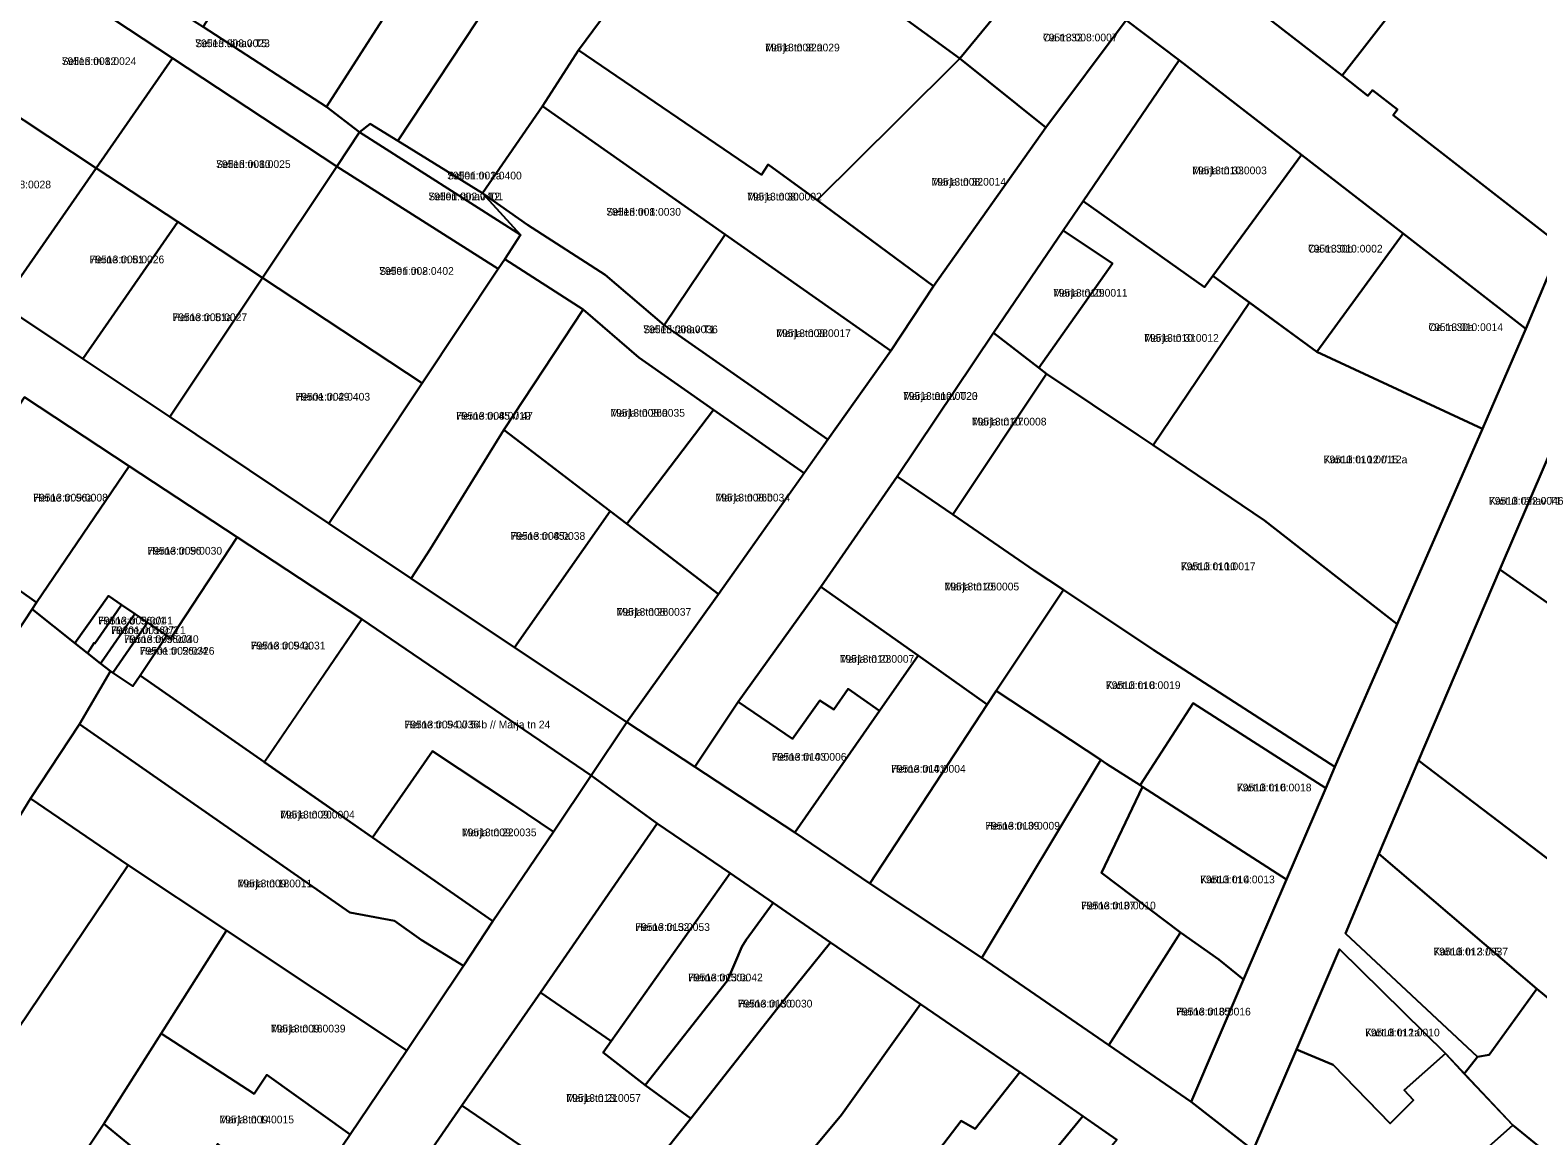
# Model space of a CAD drawing. Extents: x 643847 to 663718, y 6468443 to 6482775.
# Drawn here: x 658511.2 to 658804.2, y 6474950.1 to 6475164.9 of the extents above; entities that cross this region are included whole.
import ezdxf

# ---------------------------------------------------------------- set-up
doc = ezdxf.new("R2010")
doc.units = 0
for name, color, linetype in [('L_AADRESS', 7, 'Continuous'), ('PIIR', 7, 'Continuous'), ('TUNNUS', 7, 'Continuous')]:
    doc.layers.add(name, color=color, linetype=linetype)

msp = doc.modelspace()

# ---------------------------------------------------------------- linework, layer by layer
at = {"layer": 'PIIR'}
for points in [[(658611.96, 6475214.84), (658628.95, 6475238.48), (658639.55, 6475230.51), (658633.47, 6475222.32), (658631.82, 6475220.13), (658628.99, 6475215.88), (658630.02, 6475214.5), (658627.79, 6475211.54), (658631.14, 6475209.25), (658617.68, 6475190.01), (658610.87, 6475186.1), (658582.72, 6475143.43), (658577.3, 6475146.69), (658575.27, 6475145.12), (658568.85, 6475150.04), (658593.97, 6475189.18), (658598.99, 6475197.78), (658601.44, 6475200.43), (658602.62, 6475201.7), (658606.48, 6475207.28)], [(658783.14, 6475233.71), (658840.51, 6475196.78), (658839.96, 6475194.46), (658808.71, 6475123.05), (658776.09, 6475148.39), (658776.94, 6475149.49), (658772.08, 6475153.27), (658771.22, 6475152.17), (658766.22, 6475156.07), (658783.78, 6475178.66), (658758.84, 6475198.05)], [(658651.81, 6475221.22), (658631.92, 6475194.67), (658638.99, 6475189.66), (658617.82, 6475161), (658610.82, 6475150.11), (658599.13, 6475133.26), (658582.72, 6475143.43), (658610.87, 6475186.1), (658617.68, 6475190.01), (658631.14, 6475209.25), (658627.79, 6475211.54), (658630.02, 6475214.5), (658628.99, 6475215.88), (658631.82, 6475220.13), (658633.47, 6475222.32), (658639.55, 6475230.51)], [(658544.83, 6475165.55), (658558.77, 6475187.13), (658569.78, 6475203.86), (658593.97, 6475189.18), (658568.85, 6475150.04)], [(658742.71, 6475174.36), (658758.84, 6475198.05), (658783.78, 6475178.66), (658766.22, 6475156.07)], [(658708.12, 6475179.08), (658691.9, 6475159.39), (658671.31, 6475174.45), (658687.68, 6475194.6)], [(658638.99, 6475189.66), (658663.33, 6475172.35), (658667.86, 6475170.26), (658671.31, 6475174.45), (658691.9, 6475159.39), (658679.92, 6475147.49), (658664.18, 6475131.9), (658654.69, 6475138.82), (658653.34, 6475136.83), (658617.82, 6475161)], [(658515.1, 6475184.76), (658543.63, 6475166.33), (658544.83, 6475165.55), (658568.85, 6475150.04), (658575.27, 6475145.12), (658570.83, 6475138.43), (658538.9, 6475159.47), (658510.57, 6475178.15)], [(658510.57, 6475178.15), (658538.9, 6475159.47), (658524.08, 6475138.11), (658495.81, 6475156.74)], [(658724.23, 6475166.85), (658708.61, 6475146.01), (658691.9, 6475159.39), (658708.12, 6475179.08)], [(658648.86, 6475034.41), (658640.43, 6475021.82), (658627.21, 6475030.48), (658645.04, 6475055.33), (658666.28, 6475085.39), (658678.47, 6475102.64), (658686.77, 6475115.2), (658708.61, 6475146.01), (658724.23, 6475166.85), (658734.53, 6475159.1), (658715.86, 6475131.69), (658711.99, 6475126.02), (658698.45, 6475106.14), (658679.75, 6475078.23), (658664.91, 6475056.79)], [(658678.47, 6475102.64), (658646.3, 6475125.19), (658610.82, 6475150.11), (658617.82, 6475161), (658653.34, 6475136.83), (658654.69, 6475138.82), (658664.18, 6475131.9), (658686.77, 6475115.2)], [(658538.9, 6475159.47), (658570.83, 6475138.43), (658556.36, 6475116.8), (658539.94, 6475127.65), (658524.08, 6475138.11)], [(658708.61, 6475146.01), (658686.77, 6475115.2), (658664.18, 6475131.9), (658679.92, 6475147.49), (658691.9, 6475159.39)], [(658734.53, 6475159.1), (658758.29, 6475140.71), (658741.09, 6475117.19), (658739.48, 6475115), (658715.86, 6475131.69)], [(658495.81, 6475156.74), (658524.08, 6475138.11), (658505.66, 6475111.6), (658477.7, 6475130.48)], [(658610.82, 6475150.11), (658646.3, 6475125.19), (658634.43, 6475107.63), (658623, 6475117.35), (658607.88, 6475127.09), (658599.13, 6475133.26)], [(658575.27, 6475145.12), (658577.3, 6475146.69), (658582.72, 6475143.43), (658599.13, 6475133.26), (658606.56, 6475125.12)], [(658570.83, 6475138.43), (658575.27, 6475145.12), (658606.56, 6475125.12), (658603.46, 6475120.44), (658602.19, 6475118.57)], [(658778.05, 6475125.42), (658761.3, 6475102.44), (658741.09, 6475117.19), (658758.29, 6475140.71)], [(658524.08, 6475138.11), (658539.94, 6475127.65), (658521.46, 6475101.05), (658505.66, 6475111.6)], [(658556.36, 6475116.8), (658570.83, 6475138.43), (658602.19, 6475118.57), (658587.39, 6475096.33)], [(658666.28, 6475085.39), (658661.65, 6475078.83), (658644.03, 6475091.17), (658629.55, 6475101.32), (658618.69, 6475110.65), (658603.46, 6475120.44), (658606.56, 6475125.12), (658599.13, 6475133.26), (658607.88, 6475127.09), (658623, 6475117.35), (658634.43, 6475107.63)], [(658711.99, 6475126.02), (658715.86, 6475131.69), (658739.48, 6475115), (658741.09, 6475117.19), (658748.18, 6475112.02), (658729.47, 6475084.27), (658726.54, 6475086.25), (658708.75, 6475098.18), (658707.29, 6475099.31), (658721.57, 6475119.61)], [(658539.94, 6475127.65), (658556.36, 6475116.8), (658538.37, 6475089.8), (658521.46, 6475101.05)], [(658698.45, 6475106.14), (658711.99, 6475126.02), (658721.57, 6475119.61), (658707.29, 6475099.31)], [(658761.3, 6475102.44), (658778.05, 6475125.42), (658801.92, 6475106.91), (658793.49, 6475087.49)], [(658678.47, 6475102.64), (658666.28, 6475085.39), (658634.43, 6475107.63), (658646.3, 6475125.19)], [(658603.3, 6475087.29), (658588.98, 6475064.11), (658585.25, 6475058.42), (658569.31, 6475069.09), (658587.39, 6475096.33), (658602.19, 6475118.57), (658603.46, 6475120.44), (658618.69, 6475110.65)], [(658538.37, 6475089.8), (658556.36, 6475116.8), (658587.39, 6475096.33), (658569.31, 6475069.09)], [(658603.3, 6475087.29), (658618.69, 6475110.65), (658629.55, 6475101.32), (658644.04, 6475091.18), (658627.18, 6475069)], [(658776.89, 6475049.52), (658751.11, 6475069.65), (658729.47, 6475084.27), (658748.18, 6475112.02), (658761.3, 6475102.44), (658793.49, 6475087.49)], [(658698.45, 6475106.14), (658707.29, 6475099.31), (658708.75, 6475098.18), (658690.55, 6475070.81), (658679.75, 6475078.23)], [(658776.89, 6475049.52), (658764.81, 6475021.84), (658729.59, 6475044.47), (658712.04, 6475056.2), (658706.37, 6475059.94), (658690.55, 6475070.81), (658708.75, 6475098.18), (658726.54, 6475086.25), (658729.47, 6475084.27), (658751.11, 6475069.65)], [(658530.47, 6475080.22), (658512.5, 6475053.75), (658495.09, 6475066.06), (658493.2, 6475067.39), (658510.12, 6475093.61)], [(658811.35, 6475093.9), (658818.34, 6475088.54), (658834.41, 6475082.51), (658824.97, 6475069.63), (658818.78, 6475060.64), (658811.3, 6475050.04), (658796.87, 6475060.13)], [(658661.65, 6475078.83), (658645.04, 6475055.33), (658627.18, 6475069), (658644.04, 6475091.18)], [(658605.39, 6475045.01), (658585.25, 6475058.42), (658588.98, 6475064.11), (658603.3, 6475087.29), (658623.97, 6475071.46)], [(658530.47, 6475080.22), (658551.49, 6475066.4), (658538.58, 6475046.78), (658537.83, 6475047.3), (658534.05, 6475049.83), (658531.56, 6475051.51), (658529, 6475053.25), (658526.45, 6475055.03), (658519.92, 6475045.84), (658511.61, 6475052.41), (658512.5, 6475053.75)], [(658679.75, 6475078.23), (658690.55, 6475070.81), (658706.37, 6475059.94), (658712.04, 6475056.2), (658698.99, 6475036.55), (658697.24, 6475033.93), (658683.79, 6475043.45), (658664.91, 6475056.79)], [(658627.21, 6475030.48), (658605.39, 6475045.01), (658623.97, 6475071.46), (658627.18, 6475069), (658645.04, 6475055.33)], [(658454.4, 6475000.43), (658464.96, 6475018.63), (658473.87, 6475032.3), (658484.71, 6475049.28), (658495.09, 6475066.06), (658512.5, 6475053.75), (658511.62, 6475052.41), (658477.25, 6475000.26), (658470.04, 6474991.33)], [(658551.49, 6475066.4), (658575.67, 6475050.49), (658556.77, 6475022.71), (658532.59, 6475039.54), (658537.83, 6475047.3), (658538.58, 6475046.78)], [(658796.87, 6475060.13), (658811.3, 6475050.04), (658826.07, 6475039.71), (658852.17, 6475021.45), (658859.75, 6475015.87), (658836.63, 6474989.52), (658831.54, 6474983.72), (658813.76, 6474998.21), (658781.06, 6475023.05)], [(658526.45, 6475055.03), (658529, 6475053.25), (658526.75, 6475050), (658523.83, 6475045.79), (658523.69, 6475045.88), (658522.87, 6475044.66), (658522.37, 6475043.91), (658519.92, 6475045.84)], [(658664.91, 6475056.79), (658683.79, 6475043.45), (658676.28, 6475032.66), (658670.18, 6475036.97), (658667.39, 6475032.92), (658664.69, 6475034.67), (658659.39, 6475027.27), (658648.86, 6475034.41)], [(658698.99, 6475036.55), (658712.04, 6475056.2), (658729.59, 6475044.47), (658764.81, 6475021.84), (658763.01, 6475017.65), (658737.24, 6475034.21), (658726.95, 6475018.22), (658720.43, 6475022.41), (658719.32, 6475023.15)], [(658466.7, 6474986.14), (658470.04, 6474991.33), (658477.25, 6475000.26), (658511.62, 6475052.41), (658519.92, 6475045.84), (658522.37, 6475043.91), (658524.91, 6475041.9), (658526.84, 6475040.37), (658520.83, 6475030.1), (658511.29, 6475015.66), (658483.94, 6474971.11), (658475.98, 6474975.34), (658468.01, 6474979.58), (658466.97, 6474980.17), (658469.59, 6474984.26)], [(658529.3, 6475048.24), (658525.55, 6475042.82), (658524.91, 6475041.9), (658522.37, 6475043.91), (658522.87, 6475044.66), (658523.69, 6475045.88), (658523.83, 6475045.79), (658526.75, 6475050), (658529, 6475053.25), (658531.56, 6475051.51)], [(658531.56, 6475051.51), (658534.05, 6475049.83), (658531.78, 6475046.54), (658528.03, 6475041.12), (658527.3, 6475040.07), (658526.84, 6475040.37), (658524.91, 6475041.9), (658525.55, 6475042.82), (658529.3, 6475048.24)], [(658531.78, 6475046.54), (658534.05, 6475049.83), (658537.83, 6475047.3), (658532.59, 6475039.54), (658531.17, 6475037.46), (658527.3, 6475040.07), (658528.03, 6475041.12)], [(658575.67, 6475050.49), (658620.27, 6475020.1), (658612.92, 6475009.16), (658605.16, 6475014.4), (658589.41, 6475024.84), (658577.77, 6475008.07), (658556.74, 6475022.72)], [(658659.85, 6475009.03), (658676.28, 6475032.66), (658683.79, 6475043.45), (658697.24, 6475033.93), (658674.4, 6474999.13)], [(658595.43, 6474983.19), (658587.21, 6474988.21), (658582.04, 6474991.87), (658573.37, 6474993.54), (658520.83, 6475030.1), (658526.84, 6475040.37), (658527.3, 6475040.07), (658531.17, 6475037.46), (658532.59, 6475039.54), (658556.77, 6475022.71), (658577.78, 6475008.09), (658601.15, 6474991.82)], [(658640.43, 6475021.82), (658648.86, 6475034.41), (658659.39, 6475027.27), (658664.69, 6475034.67), (658667.39, 6475032.92), (658670.18, 6475036.97), (658676.28, 6475032.66), (658659.85, 6475009.03)], [(658674.4, 6474999.13), (658697.24, 6475033.93), (658698.99, 6475036.55), (658719.32, 6475023.15), (658696.17, 6474984.74)], [(658726.95, 6475018.22), (658737.24, 6475034.21), (658763.01, 6475017.65), (658755.38, 6474999.9), (658727.43, 6475017.9)], [(658584.47, 6474966.72), (658549.42, 6474990.04), (658530.26, 6475002.69), (658511.29, 6475015.66), (658520.83, 6475030.1), (658573.37, 6474993.54), (658582.04, 6474991.87), (658587.21, 6474988.21), (658595.43, 6474983.19)], [(658589.41, 6475024.84), (658605.16, 6475014.4), (658612.92, 6475009.16), (658601.15, 6474991.82), (658577.77, 6475008.07)], [(658720.87, 6474967.75), (658696.17, 6474984.74), (658719.32, 6475023.15), (658720.43, 6475022.41), (658726.95, 6475018.22), (658727.43, 6475017.9), (658719.47, 6475001.2), (658734.81, 6474989.64)], [(658781.06, 6475023.05), (658813.76, 6474998.21), (658831.54, 6474983.72), (658850.34, 6474968.37), (658834.88, 6474953.23), (658804.07, 6474978.72), (658773.33, 6475004.9)], [(658747.03, 6474980.48), (658742.24, 6474984.4), (658734.81, 6474989.64), (658719.47, 6475001.2), (658727.43, 6475017.9), (658755.38, 6474999.9)], [(658530.26, 6475002.69), (658474.54, 6474920.03), (658476.36, 6474918.76), (658450.67, 6474881.92), (658445.27, 6474876.21), (658431.07, 6474890.28), (658443.75, 6474907.3), (658454.53, 6474923.4), (658483.94, 6474971.11), (658511.29, 6475015.66)], [(658647.27, 6475001.17), (658624.12, 6474968.55), (658610.41, 6474977.96), (658633.06, 6475010.8)], [(658465.87, 6474870.05), (658458.86, 6474863.05), (658445.27, 6474876.21), (658450.67, 6474881.92), (658476.36, 6474918.76), (658474.54, 6474920.03), (658530.26, 6475002.69), (658549.42, 6474990.04), (658536.69, 6474969.99), (658525.56, 6474952.45), (658496.95, 6474909.74), (658485.01, 6474894.98)], [(658766.88, 6474989.41), (658773.33, 6475004.9), (658804.07, 6474978.72), (658794.75, 6474965.86), (658792.52, 6474965.47)], [(658655.66, 6474995.42), (658650.38, 6474988.21), (658649.53, 6474986.84), (658646.76, 6474980.34), (658630.75, 6474959.97), (658622.57, 6474966.32), (658624.12, 6474968.55), (658647.27, 6475001.17)], [(658666.77, 6474987.67), (658656.53, 6474974.99), (658639.65, 6474953.5), (658630.75, 6474959.97), (658646.76, 6474980.34), (658649.53, 6474986.84), (658650.38, 6474988.21), (658655.66, 6474995.42)], [(658554.79, 6474958.28), (658536.69, 6474969.99), (658549.42, 6474990.04), (658584.47, 6474966.72), (658573.41, 6474950.4), (658557.25, 6474961.97)], [(658684.24, 6474975.73), (658668.89, 6474954.24), (658650.95, 6474932.69), (658624.29, 6474902.05), (658609.62, 6474915.41), (658625.27, 6474935.51), (658639.65, 6474953.5), (658656.53, 6474974.99), (658666.77, 6474987.67)], [(658747.03, 6474980.48), (658736.84, 6474956.75), (658720.87, 6474967.75), (658734.81, 6474989.64), (658742.24, 6474984.4)], [(658765.67, 6474986.4), (658786.28, 6474966.15), (658778.27, 6474958.98), (658780.04, 6474957.07), (658775.52, 6474952.52), (658764.46, 6474963.93), (658757.32, 6474966.93)], [(658610.41, 6474977.96), (658624.12, 6474968.55), (658622.57, 6474966.32), (658630.75, 6474959.97), (658639.65, 6474953.5), (658625.27, 6474935.51), (658595.15, 6474956.01)], [(658789.94, 6474962.21), (658792.52, 6474965.47), (658794.75, 6474965.86), (658804.07, 6474978.72), (658834.88, 6474953.23), (658841.02, 6474948.1), (658836.25, 6474942.99), (658823.93, 6474929.93), (658808.14, 6474945.07), (658799.38, 6474952.18)], [(658703.58, 6474962.52), (658694.91, 6474951.47), (658692.14, 6474953.03), (658675.35, 6474931.04), (658646.99, 6474893.85), (658642.14, 6474887.48), (658633.25, 6474893.63), (658624.29, 6474902.05), (658650.95, 6474932.69), (658668.89, 6474954.24), (658684.24, 6474975.73)], [(658554.79, 6474958.28), (658557.25, 6474961.97), (658573.41, 6474950.4), (658563.08, 6474935.13), (658547.72, 6474948.59), (658541.39, 6474939.55), (658533.48, 6474946.01), (658525.56, 6474952.45), (658536.69, 6474969.99)], [(658771.59, 6474927.45), (658748.93, 6474947.38), (658757.32, 6474966.93), (658764.46, 6474963.93), (658775.52, 6474952.52), (658780.04, 6474957.07), (658778.27, 6474958.98), (658786.28, 6474966.15), (658799.38, 6474952.18)], [(658703.58, 6474962.52), (658715.84, 6474953.96), (658688.21, 6474920.43), (658675.35, 6474931.04), (658692.14, 6474953.03), (658694.91, 6474951.47)], [(658595.15, 6474956.01), (658625.27, 6474935.51), (658609.62, 6474915.41), (658583.71, 6474939.5)], [(658458.86, 6474863.05), (658465.87, 6474870.05), (658485.01, 6474894.98), (658496.95, 6474909.74), (658525.56, 6474952.45), (658533.48, 6474946.01), (658491.62, 6474888.6), (658496.41, 6474884.99), (658480.15, 6474863.42), (658470.1, 6474869.26), (658461.91, 6474860.19)], [(658715.84, 6474953.96), (658722.42, 6474949.37), (658662.7, 6474876.89), (658659.77, 6474873.33), (658650.26, 6474881.73), (658642.14, 6474887.51), (658646.99, 6474893.85), (658659.34, 6474885.37), (658688.21, 6474920.43)], [(658781.73, 6474918.6), (658771.59, 6474927.45), (658799.38, 6474952.18), (658808.14, 6474945.07)]]:
    msp.add_lwpolyline(points, close=True, dxfattribs=at)
for points in [[(658742.71, 6475174.36), (658766.22, 6475156.07), (658771.22, 6475152.17), (658772.08, 6475153.27), (658776.94, 6475149.49), (658776.09, 6475148.39), (658808.71, 6475123.05), (658801.92, 6475106.91), (658778.05, 6475125.42), (658758.29, 6475140.71), (658734.53, 6475159.1), (658724.23, 6475166.85)], [(658811.35, 6475093.9), (658796.87, 6475060.13), (658781.06, 6475023.05), (658773.33, 6475004.9), (658766.88, 6474989.41), (658792.52, 6474965.47), (658789.94, 6474962.21), (658786.28, 6474966.15), (658765.67, 6474986.4), (658757.32, 6474966.93), (658748.93, 6474947.38), (658736.84, 6474956.75), (658747.03, 6474980.48), (658755.38, 6474999.9), (658763.01, 6475017.65), (658764.81, 6475021.84), (658776.89, 6475049.52), (658793.49, 6475087.49), (658801.92, 6475106.91), (658808.71, 6475123.05)], [(658505.66, 6475111.6), (658521.46, 6475101.05), (658538.37, 6475089.8), (658569.31, 6475069.09), (658585.25, 6475058.42), (658605.39, 6475045.01), (658627.21, 6475030.48), (658620.27, 6475020.1), (658575.67, 6475050.49), (658551.49, 6475066.4), (658530.47, 6475080.22), (658510.12, 6475093.61)], [(658722.42, 6474949.37), (658717.49, 6474952.78), (658703.58, 6474962.52), (658684.24, 6474975.73), (658666.77, 6474987.67), (658655.66, 6474995.42), (658647.27, 6475001.17), (658633.06, 6475010.8), (658620.27, 6475020.1), (658627.21, 6475030.48), (658640.43, 6475021.82), (658659.85, 6475009.03), (658674.4, 6474999.13), (658696.17, 6474984.74), (658720.87, 6474967.75), (658736.84, 6474956.75), (658748.93, 6474947.38)], [(658563.08, 6474935.13), (658573.41, 6474950.4), (658584.47, 6474966.72), (658595.43, 6474983.19), (658601.15, 6474991.82), (658612.92, 6475009.16), (658620.27, 6475020.1), (658633.06, 6475010.8), (658610.41, 6474977.96), (658595.15, 6474956.01), (658583.71, 6474939.5)]]:
    msp.add_lwpolyline(points, dxfattribs=at)

# ---------------------------------------------------------------- texts
at = {"layer": 'L_AADRESS'}
for s, p in [('Oa tn 32', (658708.06, 6475162.73)), ('Selleri tänav T5', (658543.32, 6475161.6)), ('Marja tn 32a', (658654.07, 6475160.78)), ('Selleri tn 12', (658517.37, 6475158.13)), ('Selleri tn 10', (658547.36, 6475138.13)), ('Selleri tn 1a', (658592.27, 6475135.91)), ('Marja tn 33', (658737.07, 6475136.91)), ('Marja tn 32', (658686.39, 6475134.7)), ('Selleri tänav T2', (658588.63, 6475131.85)), ('Marja tn 30', (658650.57, 6475131.82)), ('Selleri tn 1', (658623.21, 6475128.87)), ('Oa tn 30b', (658759.57, 6475121.71)), ('Herne tn 51', (658522.8, 6475119.62)), ('Selleri tn 8', (658579.07, 6475117.38)), ('Marja tn 29', (658710.01, 6475113.14)), ('Herne tn 51a', (658538.91, 6475108.39)), ('Oa tn 30a', (658782.97, 6475106.46)), ('Selleri tänav T1', (658630.38, 6475106.04)), ('Marja tn 28', (658656.24, 6475105.29)), ('Marja tn 31', (658727.73, 6475104.37)), ('Herne tn 49', (658562.8, 6475092.95)), ('Marja tänav T23', (658680.87, 6475093.09)), ('Herne tn 45 // 47', (658594, 6475089.25)), ('Marja tn 26a', (658623.99, 6475089.82)), ('Marja tn 27', (658694.25, 6475088.12)), ('Kartuli tn 12 // 12a', (658762.6, 6475080.77)), ('Herne tn 56a', (658511.84, 6475073.35)), ('Marja tn 26b', (658644.41, 6475073.36)), ('Kartuli tänav T1', (658794.73, 6475072.73)), ('Herne tn 45a', (658604.61, 6475065.91)), ('Herne tn 56', (658534.04, 6475063.03)), ('Kartuli tn 10', (658734.86, 6475060.01)), ('Marja tn 25', (658688.94, 6475056.08)), ('Marja tn 26', (658625.21, 6475051.16)), ('Herne tn 56c/1', (658524.46, 6475049.46)), ('Herne tn 56c/2', (658526.96, 6475047.59)), ('Herne tn 56c/3', (658529.48, 6475045.86)), ('Herne tn 56c/4', (658532.56, 6475043.59)), ('Herne tn 54a', (658554.13, 6475044.61)), ('Marja tn 23', (658668.56, 6475042.03)), ('Kartuli tn 8', (658720.29, 6475036.92)), ('Herne tn 54 // 54b // Marja tn 24', (658584, 6475029.28)), ('Herne tn 43', (658655.39, 6475023)), ('Herne tn 41', (658678.55, 6475020.68)), ('Kartuli tn 6', (658745.75, 6475017.05)), ('Marja tn 20', (658559.82, 6475011.78)), ('Herne tn 39', (658696.86, 6475009.62)), ('Marja tn 22', (658595.15, 6475008.33)), ('Marja tn 18', (658551.56, 6474998.41)), ('Kartuli tn 4', (658738.61, 6474999.19)), ('Herne tn 37', (658715.49, 6474994.12)), ('Herne tn 52', (658628.84, 6474989.94)), ('Kartuli tn 3 // 5', (658783.94, 6474985.18)), ('Herne tn 50a', (658639.11, 6474980.15)), ('Herne tn 50', (658648.76, 6474975.07)), ('Herne tn 35', (658733.95, 6474973.52)), ('Marja tn 16', (658558.02, 6474970.22)), ('Kartuli tn 1a', (658770.66, 6474969.46)), ('Marja tn 21', (658615.43, 6474956.74)), ('Marja tn 14', (658548.01, 6474952.56))]:
    msp.add_text(s, height=1.5, dxfattribs=at).set_placement(p)
at = {"layer": 'TUNNUS'}
for s, p in [('79513:008:0007', (658708.06, 6475162.73)), ('79513:008:0023', (658543.32, 6475161.6)), ('79513:008:0029', (658654.07, 6475160.78)), ('79513:008:0024', (658517.37, 6475158.13)), ('79513:008:0025', (658547.36, 6475138.13)), ('79501:002:0400', (658592.27, 6475135.91)), ('79513:010:0003', (658737.07, 6475136.91)), ('79513:008:0028', (658500.79, 6475134.17)), ('79513:008:0014', (658686.39, 6475134.7)), ('79501:002:0401', (658588.63, 6475131.85)), ('79513:008:0002', (658650.57, 6475131.82)), ('79513:008:0030', (658623.21, 6475128.87)), ('79513:010:0002', (658759.57, 6475121.71)), ('79513:008:0026', (658522.8, 6475119.62)), ('79501:002:0402', (658579.07, 6475117.38)), ('79513:010:0011', (658710.01, 6475113.14)), ('79513:008:0027', (658538.91, 6475108.39)), ('79513:010:0014', (658782.97, 6475106.46)), ('79513:008:0036', (658630.38, 6475106.04)), ('79513:008:0017', (658656.24, 6475105.29)), ('79513:010:0012', (658727.73, 6475104.37)), ('79501:002:0403', (658562.8, 6475092.95)), ('79513:010:0020', (658680.87, 6475093.09)), ('79513:008:0019', (658594, 6475089.25)), ('79513:008:0035', (658623.99, 6475089.82)), ('79513:010:0008', (658694.25, 6475088.12)), ('79513:010:0015', (658762.6, 6475080.77)), ('79513:009:0008', (658511.84, 6475073.35)), ('79513:008:0034', (658644.41, 6475073.36)), ('79513:012:0046', (658794.73, 6475072.73)), ('79513:008:0038', (658604.61, 6475065.91)), ('79513:009:0030', (658534.04, 6475063.03)), ('79513:010:0017', (658734.86, 6475060.01)), ('79513:010:0005', (658688.94, 6475056.08)), ('79513:008:0037', (658625.21, 6475051.16)), ('79513:009:0041', (658524.46, 6475049.46)), ('79301:001:0771', (658526.96, 6475047.59)), ('79513:009:0040', (658529.48, 6475045.86)), ('79501:002:0326', (658532.56, 6475043.59)), ('79513:009:0031', (658554.13, 6475044.61)), ('79513:010:0007', (658668.56, 6475042.03)), ('79513:010:0019', (658720.29, 6475036.92)), ('79513:009:0036', (658584, 6475029.28)), ('79513:010:0006', (658655.39, 6475023)), ('79513:010:0004', (658678.55, 6475020.68)), ('79513:010:0018', (658745.75, 6475017.05)), ('79513:009:0004', (658559.82, 6475011.78)), ('79513:010:0009', (658696.86, 6475009.62)), ('79513:009:0035', (658595.15, 6475008.33)), ('79513:009:0011', (658551.56, 6474998.41)), ('79513:010:0013', (658738.61, 6474999.19)), ('79513:010:0010', (658715.49, 6474994.12)), ('79513:013:0053', (658628.84, 6474989.94)), ('79513:012:0037', (658783.94, 6474985.18)), ('79513:013:0042', (658639.11, 6474980.15)), ('79513:013:0030', (658648.76, 6474975.07)), ('79513:010:0016', (658733.95, 6474973.52)), ('79513:009:0039', (658558.02, 6474970.22)), ('79513:012:0010', (658770.66, 6474969.46)), ('79513:013:0057', (658615.43, 6474956.74)), ('79513:009:0015', (658548.01, 6474952.56))]:
    msp.add_text(s, height=1.5, dxfattribs=at).set_placement(p)

doc.saveas('drawing.dxf')
